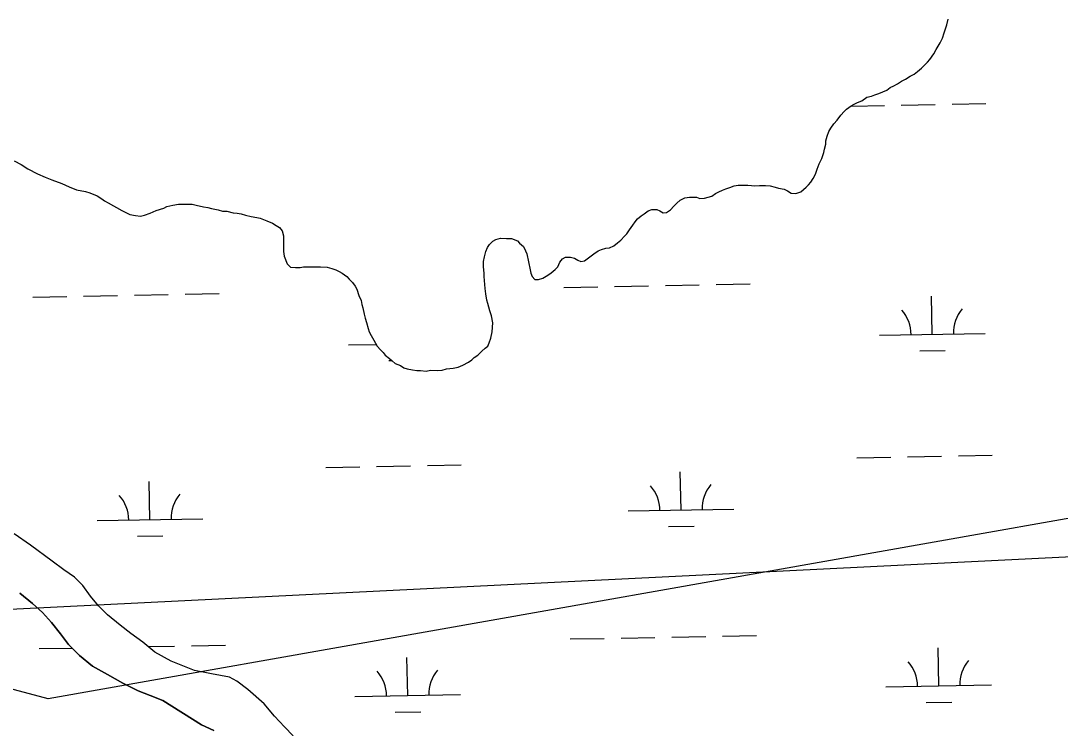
# Model space of a CAD drawing. Extents: x 3925854 to 3964121, y 224593 to 250589.
# Drawn here: x 3953469 to 3954452, y 242769 to 243439 of the extents above; entities that cross this region are included whole.
import ezdxf

# ---------------------------------------------------------------- set-up
doc = ezdxf.new("R2010")
doc.units = 0
for name, color, linetype in [('V-TOPO-SHOR', 7, 'Continuous'), ('V-UTIL-LINE', 7, 'Continuous'), ('V-WETL-SWMP', 7, 'Continuous')]:
    doc.layers.add(name, color=color, linetype=linetype)

msp = doc.modelspace()

# ---------------------------------------------------------------- linework, layer by layer
at = {"layer": 'V-TOPO-SHOR'}
for points in [[(3954107.973, 243271.544), (3954111.168, 243270.343), (3954115.559, 243270.743), (3954122.348, 243272.735), (3954125.942, 243275.13), (3954129.137, 243276.725), (3954132.332, 243278.32), (3954135.527, 243279.516), (3954139.521, 243280.714), (3954143.514, 243282.31), (3954147.109, 243283.107), (3954150.701, 243283.104), (3954156.292, 243283.102), (3954159.884, 243282.701), (3954163.079, 243282.302), (3954167.47, 243282.699), (3954173.061, 243282.697), (3954177.452, 243282.296), (3954182.244, 243281.095), (3954185.437, 243280.297), (3954190.626, 243279.097), (3954193.819, 243277.497), (3954197.414, 243275.498), (3954201.804, 243275.099), (3954206.597, 243276.692), (3954211.389, 243281.083), (3954213.787, 243283.477), (3954215.784, 243285.873), (3954218.18, 243289.466), (3954220.179, 243293.457), (3954221.779, 243298.247), (3954223.775, 243303.038), (3954226.174, 243308.227), (3954228.172, 243313.816), (3954228.973, 243317.011), (3954230.173, 243321.801), (3954230.173, 243324.996), (3954231.373, 243329.387), (3954232.973, 243333.778), (3954234.97, 243336.973), (3954237.767, 243340.965), (3954240.962, 243344.557), (3954244.157, 243349.345), (3954247.354, 243352.54), (3954249.75, 243354.934), (3954254.143, 243358.127), (3954256.941, 243359.722), (3954260.134, 243361.318), (3954264.127, 243362.913), (3954268.919, 243366.106), (3954273.312, 243367.302), (3954276.507, 243368.498), (3954280.102, 243369.694), (3954284.095, 243371.289), (3954287.689, 243372.885), (3954290.884, 243375.281), (3954294.478, 243376.874), (3954297.673, 243378.871), (3954301.667, 243381.263), (3954305.261, 243383.26), (3954309.654, 243386.051), (3954313.648, 243388.046), (3954316.843, 243390.442), (3954320.439, 243393.633), (3954323.634, 243396.828), (3954326.03, 243399.222), (3954328.426, 243402.015), (3954332.022, 243407.205), (3954334.421, 243411.197), (3954338.017, 243417.584), (3954340.413, 243421.975), (3954342.013, 243427.165), (3954344.411, 243434.751), (3954345.611, 243439.94)], [(3953463.158, 243306.144), (3953469.546, 243302.548), (3953475.934, 243298.553), (3953485.113, 243293.758), (3953492.299, 243290.561), (3953498.687, 243288.163), (3953508.268, 243284.567), (3953515.055, 243281.37), (3953521.842, 243278.57), (3953530.626, 243276.971), (3953534.617, 243275.771), (3953541.402, 243272.973), (3953545.793, 243270.175), (3953548.589, 243268.179), (3953551.782, 243266.182), (3953556.971, 243263.384), (3953559.765, 243261.787), (3953564.954, 243258.989), (3953569.345, 243256.99), (3953572.54, 243255.393), (3953577.73, 243254.193), (3953582.522, 243253.791), (3953586.114, 243254.588), (3953591.705, 243256.583), (3953594.501, 243257.779), (3953597.296, 243258.975), (3953604.485, 243261.367), (3953607.28, 243262.964), (3953612.869, 243264.16), (3953618.46, 243264.955), (3953626.445, 243264.953), (3953631.238, 243264.951), (3953635.229, 243264.15), (3953642.016, 243262.551), (3953646.01, 243261.75), (3953649.602, 243260.949), (3953655.99, 243259.749), (3953659.981, 243258.551), (3953663.975, 243258.549), (3953669.963, 243256.949), (3953673.957, 243256.548), (3953677.549, 243255.747), (3953681.541, 243254.549), (3953687.132, 243253.349), (3953692.321, 243252.548), (3953695.514, 243251.748), (3953701.902, 243249.349), (3953707.092, 243246.951), (3953710.684, 243244.954), (3953713.879, 243242.958), (3953716.273, 243239.763), (3953717.469, 243234.97), (3953717.467, 243230.577), (3953717.465, 243225.785), (3953717.463, 243220.196), (3953718.259, 243215.803), (3953721.051, 243208.617), (3953724.244, 243205.422), (3953729.036, 243205.018), (3953733.427, 243205.018), (3953736.622, 243205.815), (3953743.009, 243205.813), (3953749, 243205.811), (3953752.592, 243205.809), (3953758.982, 243205.405), (3953763.373, 243204.207), (3953766.965, 243203.007), (3953770.16, 243201.41), (3953772.953, 243199.81), (3953777.344, 243196.615), (3953779.738, 243194.217), (3953782.931, 243191.022), (3953785.325, 243187.428), (3953786.921, 243184.633), (3953788.915, 243178.642), (3953790.91, 243173.852), (3953791.707, 243170.258), (3953792.503, 243167.063), (3953793.699, 243161.072), (3953794.896, 243157.079), (3953796.092, 243153.085), (3953797.687, 243147.496), (3953798.484, 243144.301), (3953800.478, 243140.707), (3953802.872, 243136.314), (3953804.468, 243133.519), (3953806.063, 243130.723), (3953809.256, 243127.129), (3953811.652, 243124.731), (3953813.647, 243122.334), (3953817.639, 243119.14), (3953820.432, 243116.741), (3953823.228, 243114.345), (3953828.018, 243112.346)], [(3953828.018, 243112.346), (3953831.211, 243110.35), (3953834.403, 243109.149), (3953839.593, 243108.351), (3953843.587, 243107.55), (3953847.181, 243107.548), (3953852.371, 243107.146), (3953856.364, 243107.943), (3953862.752, 243107.542), (3953867.542, 243107.939), (3953871.538, 243109.135), (3953877.926, 243109.932), (3953882.718, 243110.728), (3953887.111, 243112.721), (3953892.302, 243115.515), (3953895.497, 243117.909), (3953897.894, 243119.906), (3953901.088, 243122.3), (3953905.082, 243125.892), (3953908.279, 243128.685), (3953910.673, 243130.68), (3953911.873, 243133.875), (3953913.473, 243138.266), (3953914.673, 243144.254), (3953915.476, 243152.639), (3953914.28, 243159.426), (3953912.684, 243164.218), (3953910.691, 243171.007), (3953909.895, 243174.2), (3953908.699, 243180.19), (3953908.301, 243185.382), (3953907.902, 243188.974), (3953907.107, 243196.562), (3953907.11, 243199.757), (3953906.712, 243205.745), (3953906.714, 243210.935), (3953907.515, 243215.328), (3953908.715, 243220.118), (3953910.313, 243224.11), (3953912.311, 243226.905), (3953915.506, 243230.096), (3953918.302, 243231.694), (3953922.695, 243232.89), (3953928.284, 243232.488), (3953933.074, 243232.486), (3953938.665, 243230.487), (3953940.66, 243228.091), (3953944.252, 243224.894), (3953946.247, 243220.901), (3953947.443, 243218.105), (3953949.036, 243210.519), (3953950.632, 243202.931), (3953951.428, 243199.739), (3953952.624, 243196.544), (3953955.02, 243193.746), (3953958.613, 243193.746), (3953962.606, 243194.942), (3953967.399, 243197.736), (3953970.593, 243200.13), (3953974.19, 243203.323), (3953976.985, 243205.717), (3953978.585, 243210.108), (3953981.38, 243213.3), (3953984.176, 243214.898), (3953988.966, 243214.896), (3953992.56, 243214.095), (3953995.753, 243212.096), (3953998.549, 243210.898), (3954002.141, 243211.295), (3954004.537, 243213.29), (3954006.933, 243215.287), (3954010.929, 243218.08), (3954014.922, 243220.874), (3954018.117, 243222.07), (3954022.111, 243223.266), (3954025.703, 243223.663), (3954029.697, 243225.658), (3954033.293, 243228.452), (3954036.488, 243230.846), (3954039.683, 243234.837), (3954042.079, 243236.834), (3954044.477, 243240.826), (3954047.674, 243245.216), (3954050.07, 243248.409), (3954052.067, 243251.203), (3954055.661, 243253.996), (3954058.457, 243255.991), (3954062.053, 243258.784), (3954065.645, 243259.983), (3954070.438, 243259.981), (3954073.231, 243258.78), (3954076.426, 243256.784), (3954079.619, 243257.181), (3954083.215, 243259.575), (3954086.41, 243263.167), (3954089.205, 243265.961), (3954092.4, 243268.754), (3954096.793, 243271.148), (3954101.186, 243271.546), (3954104.379, 243271.546), (3954107.973, 243271.544)], [(3953726.773, 242762.106), (3953718.591, 242770.693), (3953709.013, 242780.878), (3953699.235, 242792.262), (3953683.867, 242806.043), (3953673.57, 242813.953), (3953666.504, 242817.51), (3953649.655, 242820.83), (3953633.525, 242823.99), (3953611.491, 242832.905), (3953595.922, 242841.296), (3953584.545, 242850.684), (3953573.369, 242859.072), (3953563.191, 242866.662), (3953551.417, 242876.45), (3953542.836, 242885.237), (3953535.252, 242894.224), (3953527.869, 242904.21), (3953520.089, 242912.197), (3953510.109, 242918.991), (3953498.933, 242927.379), (3953478.375, 242942.561), (3953463.208, 242953.147)], [(3953651.789, 242767.127), (3953640.212, 242772.522), (3953603.489, 242795.496), (3953591.711, 242800.293), (3953580.134, 242804.69), (3953565.763, 242811.882), (3953551.194, 242820.072), (3953537.022, 242828.063), (3953524.848, 242838.25), (3953514.272, 242848.636), (3953506.889, 242858.622), (3953498.308, 242869.206), (3953489.928, 242878.792), (3953480.548, 242887.181), (3953468.575, 242896.968)]]:
    msp.add_lwpolyline(points, dxfattribs=at)
at = {"layer": 'V-UTIL-LINE'}
for points in [[(3947659.847, 248532.496), (3950829.703, 244264.252), (3951084.365, 243921.222), (3951178.827, 243906.555), (3951845.15, 243559.451), (3953160.259, 242867.131), (3955606.335, 242988.526), (3956603.283, 243068.394), (3958314.557, 243143.679), (3960860.872, 244810.142), (3961767.682, 245361.867)], [(3961768.13, 245337.826), (3958452.623, 243703.895), (3958445.336, 243702.4), (3956064.086, 243251.836), (3953495.261, 242797.264), (3951301.912, 243383.403), (3951151.061, 243242.597), (3951106.541, 243278.566), (3951104.041, 243281.265)]]:
    msp.add_lwpolyline(points, dxfattribs=at)
at = {"layer": 'V-WETL-SWMP'}
for p, q in [((3954349.372, 243359.545), (3954381.367, 243360.126)), ((3954253.702, 243357.805), (3954285.383, 243358.381)), ((3954301.38, 243358.672), (3954333.375, 243359.254)), ((3953982.552, 243186.346), (3954014.547, 243186.928)), ((3954030.544, 243187.219), (3954062.539, 243187.801)), ((3954078.537, 243188.091), (3954110.531, 243188.673)), ((3954126.529, 243188.964), (3954158.523, 243189.546)), ((3953480.727, 243177.221), (3953512.722, 243177.803)), ((3953528.719, 243178.094), (3953560.714, 243178.676)), ((3953576.712, 243178.967), (3953608.706, 243179.548)), ((3953624.704, 243179.839), (3953656.698, 243180.421)), ((3954330.734, 243141.927), (3954330.079, 243177.921)), ((3954280.742, 243141.018), (3954380.725, 243142.836)), ((3953778.917, 243131.893), (3953805.124, 243132.37)), ((3954319.016, 243126.28), (3954343.012, 243126.716)), ((3953817.191, 243117.155), (3953819.894, 243117.205)), ((3954259.436, 243025.179), (3954291.431, 243025.761)), ((3954307.428, 243026.052), (3954339.423, 243026.634)), ((3954355.42, 243026.925), (3954387.415, 243027.506)), ((3953757.611, 243016.055), (3953789.606, 243016.636)), ((3953805.603, 243016.927), (3953837.598, 243017.509)), ((3953853.595, 243017.8), (3953885.59, 243018.382)), ((3954093.244, 242975.72), (3954092.589, 243011.714)), ((3953591.419, 242966.595), (3953590.764, 243002.589)), ((3954043.252, 242974.811), (3954143.236, 242976.629)), ((3953541.427, 242965.686), (3953641.411, 242967.504)), ((3954081.526, 242960.073), (3954105.522, 242960.509)), ((3953579.701, 242950.948), (3953603.697, 242951.385)), ((3953988.6, 242853.726), (3954020.595, 242854.308)), ((3954036.593, 242854.599), (3954068.587, 242855.181)), ((3954084.585, 242855.471), (3954116.579, 242856.053)), ((3954132.577, 242856.344), (3954164.571, 242856.926)), ((3953486.775, 242844.601), (3953517.807, 242845.166)), ((3953589.649, 242846.472), (3953614.754, 242846.928)), ((3953630.752, 242847.219), (3953662.746, 242847.801)), ((3954336.782, 242809.307), (3954336.127, 242845.301)), ((3953834.957, 242800.182), (3953834.302, 242836.176)), ((3954286.79, 242808.398), (3954386.773, 242810.216)), ((3953784.965, 242799.273), (3953884.948, 242801.091)), ((3954325.064, 242793.66), (3954349.06, 242794.096)), ((3953823.239, 242784.535), (3953847.235, 242784.972))]:
    msp.add_line(p, q, dxfattribs=at)
for points in [[(3954328.427, 243402.016), (3954332.023, 243407.205), (3954334.42, 243411.197), (3954338.016, 243417.584), (3954340.413, 243421.975), (3954342.013, 243427.165), (3954344.411, 243434.75), (3954345.611, 243439.94)], [(3953995.753, 243212.097), (3953998.548, 243210.898), (3954002.141, 243211.296), (3954004.538, 243213.291), (3954006.934, 243215.287), (3954010.928, 243218.08), (3954014.922, 243220.873), (3954018.117, 243222.07), (3954022.11, 243223.266), (3954025.704, 243223.664), (3954029.697, 243225.659), (3954033.292, 243228.452), (3954036.487, 243230.846), (3954039.683, 243234.838), (3954042.079, 243236.833), (3954044.477, 243240.825), (3954047.673, 243245.216), (3954050.07, 243248.409), (3954052.067, 243251.203), (3954055.662, 243253.997), (3954058.457, 243255.992), (3954062.052, 243258.785), (3954065.646, 243259.982), (3954070.437, 243259.98), (3954073.232, 243258.781), (3954076.425, 243256.783), (3954079.619, 243257.181), (3954083.214, 243259.575), (3954086.41, 243263.167), (3954089.206, 243265.961), (3954092.401, 243268.755), (3954096.794, 243271.148), (3954101.186, 243271.546), (3954104.38, 243271.545), (3954107.974, 243271.543), (3954111.168, 243270.344), (3954115.56, 243270.742), (3954122.348, 243272.735), (3954125.943, 243275.129), (3954129.138, 243276.725), (3954132.332, 243278.321), (3954135.527, 243279.517), (3954139.52, 243280.714), (3954143.514, 243282.309), (3954147.108, 243283.106), (3954150.701, 243283.105), (3954156.291, 243283.102), (3954159.884, 243282.702), (3954163.078, 243282.301), (3954167.47, 243282.699), (3954173.06, 243282.696), (3954177.452, 243282.295), (3954182.243, 243281.095), (3954185.437, 243280.296), (3954190.627, 243279.096), (3954193.82, 243277.497), (3954197.413, 243275.499), (3954201.805, 243275.098), (3954206.597, 243276.693), (3954211.39, 243281.083), (3954213.787, 243283.478), (3954215.784, 243285.873), (3954218.181, 243289.465), (3954220.179, 243293.457), (3954221.778, 243298.248), (3954223.776, 243303.038), (3954226.174, 243308.228), (3954228.173, 243313.817), (3954228.973, 243317.011), (3954230.173, 243321.802), (3954230.174, 243324.996), (3954231.374, 243329.388), (3954232.972, 243333.779), (3954234.97, 243336.972), (3954237.767, 243340.964), (3954240.962, 243344.556), (3954244.158, 243349.346), (3954247.354, 243352.539), (3954249.751, 243354.934), (3954254.144, 243358.126), (3954256.94, 243359.722), (3954260.134, 243361.318), (3954264.128, 243362.913), (3954268.92, 243366.105), (3954273.313, 243367.301), (3954276.508, 243368.498), (3954280.102, 243369.694), (3954284.095, 243371.29), (3954287.689, 243372.885), (3954290.884, 243375.28), (3954294.478, 243376.875), (3954297.673, 243378.87), (3954301.667, 243381.264), (3954305.261, 243383.259), (3954309.655, 243386.052), (3954313.648, 243388.047), (3954316.843, 243390.442), (3954320.438, 243393.634), (3954323.634, 243396.827), (3954326.03, 243399.222), (3954328.427, 243402.016)], [(3953463.159, 243306.145), (3953469.546, 243302.549), (3953475.933, 243298.553), (3953485.114, 243293.758), (3953492.3, 243290.561), (3953498.687, 243288.163), (3953508.268, 243284.566), (3953515.055, 243281.369), (3953521.841, 243278.571), (3953530.625, 243276.97), (3953534.617, 243275.771), (3953541.403, 243272.973), (3953545.794, 243270.176), (3953548.588, 243268.179), (3953551.782, 243266.181), (3953556.971, 243263.384), (3953559.765, 243261.786), (3953564.955, 243258.989), (3953569.346, 243256.991), (3953572.54, 243255.392), (3953577.73, 243254.192), (3953582.521, 243253.791), (3953586.115, 243254.588), (3953591.705, 243256.582), (3953594.501, 243257.779), (3953597.296, 243258.975), (3953604.484, 243261.368), (3953607.28, 243262.964), (3953612.87, 243264.16), (3953618.46, 243264.956), (3953626.446, 243264.953), (3953631.237, 243264.951), (3953635.229, 243264.151), (3953642.016, 243262.551), (3953646.009, 243261.75), (3953649.602, 243260.95), (3953655.99, 243259.75), (3953659.982, 243258.551), (3953663.975, 243258.549), (3953669.963, 243256.949), (3953673.956, 243256.548), (3953677.549, 243255.748), (3953681.541, 243254.549), (3953687.131, 243253.349), (3953692.321, 243252.548), (3953695.515, 243251.748), (3953701.902, 243249.35), (3953707.092, 243246.952), (3953710.684, 243244.954), (3953713.878, 243242.957), (3953716.272, 243239.762), (3953717.468, 243234.97), (3953717.466, 243230.578), (3953717.464, 243225.786), (3953717.462, 243220.197), (3953718.259, 243215.804), (3953721.051, 243208.616), (3953724.244, 243205.421), (3953729.035, 243205.019), (3953733.427, 243205.018)], [(3953733.427, 243205.018), (3953736.621, 243205.815), (3953743.01, 243205.812), (3953748.999, 243205.81), (3953752.592, 243205.808), (3953758.981, 243205.406), (3953763.372, 243204.207), (3953766.965, 243203.008), (3953770.159, 243201.409), (3953772.953, 243199.811), (3953777.344, 243196.615), (3953779.738, 243194.218), (3953782.931, 243191.023), (3953785.325, 243187.428), (3953786.921, 243184.633), (3953788.915, 243178.643), (3953790.91, 243173.851), (3953791.707, 243170.257), (3953792.504, 243167.062), (3953793.699, 243161.073), (3953794.895, 243157.079), (3953796.092, 243153.086), (3953797.686, 243147.496), (3953798.484, 243144.301), (3953800.479, 243140.707), (3953802.872, 243136.314), (3953804.468, 243133.518), (3953806.064, 243130.723), (3953809.257, 243127.128), (3953811.652, 243124.731), (3953813.647, 243122.335), (3953817.639, 243119.139), (3953820.433, 243116.742), (3953823.227, 243114.345), (3953828.017, 243112.347), (3953831.21, 243110.349), (3953834.404, 243109.15), (3953839.594, 243108.35), (3953843.587, 243107.549), (3953847.18, 243107.548), (3953852.371, 243107.147), (3953856.364, 243107.943), (3953862.752, 243107.542), (3953867.543, 243107.939), (3953871.537, 243109.135), (3953877.925, 243109.931), (3953882.717, 243110.728), (3953887.11, 243112.722), (3953892.302, 243115.515), (3953895.497, 243117.909), (3953897.893, 243119.905), (3953901.088, 243122.299), (3953905.083, 243125.891), (3953908.278, 243128.685), (3953910.674, 243130.68), (3953911.874, 243133.874), (3953913.472, 243138.265), (3953914.673, 243144.254), (3953915.475, 243152.638), (3953914.28, 243159.426), (3953912.685, 243164.218), (3953910.691, 243171.007), (3953909.894, 243174.201), (3953908.698, 243180.191), (3953908.301, 243185.382), (3953907.903, 243188.975), (3953907.108, 243196.562), (3953907.109, 243199.756), (3953906.712, 243205.745), (3953906.715, 243210.936), (3953907.515, 243215.327), (3953908.715, 243220.118), (3953910.313, 243224.11), (3953912.311, 243226.905), (3953915.506, 243230.097), (3953918.302, 243231.693), (3953922.694, 243232.889), (3953928.284, 243232.488), (3953933.075, 243232.486), (3953938.665, 243230.487), (3953940.66, 243228.091), (3953944.252, 243224.895), (3953946.247, 243220.901), (3953947.443, 243218.106), (3953949.037, 243210.519), (3953950.631, 243202.932), (3953951.429, 243199.738), (3953952.625, 243196.543), (3953955.02, 243193.747), (3953958.613, 243193.746), (3953962.606, 243194.942), (3953967.399, 243197.735), (3953970.594, 243200.129), (3953974.189, 243203.322), (3953976.985, 243205.716), (3953978.584, 243210.108), (3953981.38, 243213.301), (3953984.175, 243214.897), (3953988.967, 243214.895), (3953992.56, 243214.095), (3953995.753, 243212.097)], [(3953726.772, 242762.105), (3953718.591, 242770.693), (3953709.012, 242780.878), (3953699.235, 242792.262), (3953683.868, 242806.043), (3953673.57, 242813.953), (3953666.504, 242817.51), (3953649.656, 242820.83), (3953633.526, 242823.991), (3953611.49, 242832.904), (3953595.922, 242841.295), (3953584.546, 242850.683), (3953573.37, 242859.073), (3953563.191, 242866.663), (3953551.417, 242876.45), (3953542.836, 242885.238), (3953535.253, 242894.225), (3953527.87, 242904.21), (3953520.088, 242912.198), (3953510.109, 242918.99), (3953498.932, 242927.38), (3953478.376, 242942.561), (3953463.207, 242953.148)], [(3953468.575, 242896.968), (3953480.549, 242887.18), (3953489.928, 242878.792), (3953498.309, 242869.206), (3953506.89, 242858.621), (3953514.272, 242848.636), (3953524.849, 242838.251), (3953537.022, 242828.064), (3953551.194, 242820.073), (3953565.764, 242811.882), (3953580.135, 242804.689), (3953591.712, 242800.292), (3953603.489, 242795.496), (3953640.213, 242772.522), (3953651.79, 242767.127)]]:
    msp.add_lwpolyline(points, dxfattribs=at)
for centre, start, end in [((3954275.491, 243141.397), 0.269879, 41.813537), ((3954385.959, 243143.406), 140.269876, 181.813534), ((3954038.001, 242975.19), 0.269879, 41.813537), ((3954148.469, 242977.199), 140.269876, 181.813534), ((3953536.176, 242966.065), 0.269879, 41.813537), ((3953646.644, 242968.074), 140.269876, 181.813534), ((3954281.539, 242808.777), 0.269879, 41.813537), ((3954392.007, 242810.786), 140.269876, 181.813534), ((3953779.714, 242799.652), 0.269879, 41.813537), ((3953890.182, 242801.661), 140.269876, 181.813534)]:
    msp.add_arc(centre, 35.246, start, end, dxfattribs=at)

doc.saveas('drawing.dxf')
